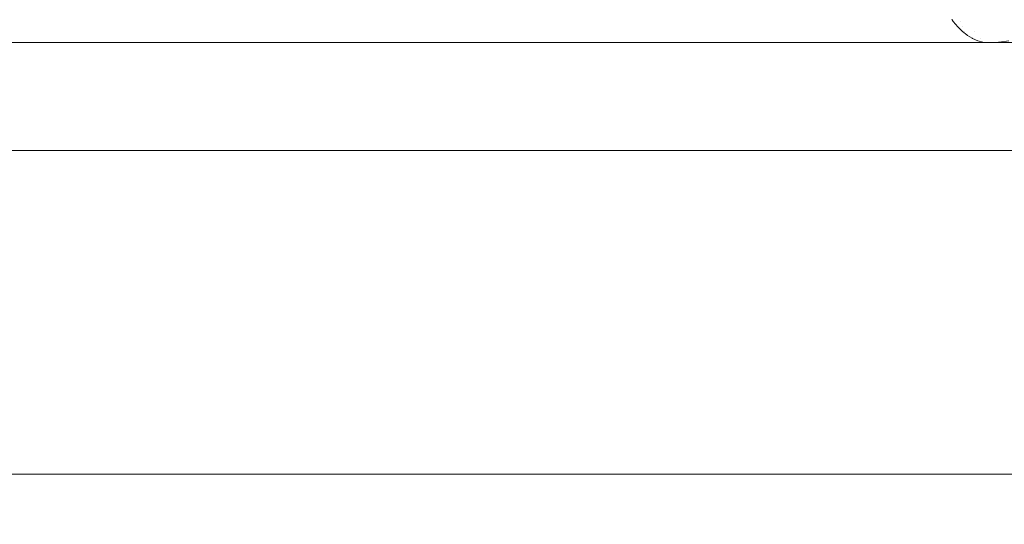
# Model space of a CAD drawing. Header units: inches. Extents: x -412 to -304, y -62 to 18.
# Tile 340 of 656: x -353.8881 to -353.7086, y -29.7096 to -29.6175. Entities that reach past the tile are written whole.
import ezdxf

# ---------------------------------------------------------------- set-up
doc = ezdxf.new("R2010")
doc.units = ezdxf.units.IN
doc.header["$LTSCALE"] = 32
doc.header["$MEASUREMENT"] = 0
for name, color, linetype, lineweight in [('Black', 7, 'Continuous', 18), ('Drawing', 7, 'Continuous', 18), ('GDSPowerModule-White', 7, 'Continuous', 13), ('None', 7, 'Continuous', 18), ('SolidLine', 7, 'Continuous', 15), ('Wood_1-H', 7, 'Continuous', 13)]:
    doc.layers.add(name, color=color, linetype=linetype, lineweight=lineweight)

# ---------------------------------------------------------------- blocks, each defined once
blk = doc.blocks.new('Group-20')
at = {"layer": 'Black'}
for points in [[(-34.54794, 16.53613, 28.9791), (34.54794, 16.53613, 28.9791), (34.54794, -16.53613, 28.9791), (-34.54794, -16.53613, 28.9791)], [(-34.54794, 16.53613, 27.70079), (34.54794, 16.53613, 27.70079), (34.54794, -16.53613, 27.70079), (-34.54794, -16.53613, 27.70079)]]:
    blk.add_3dface(points, dxfattribs=at)
at = {"layer": 'Wood_1-H'}
for points in [[(-35.96494, 17.95313, 28.99879), (35.96494, 17.95313, 28.99879), (35.96494, -17.95313, 28.99879), (-35.96494, -17.95313, 28.99879)], [(-35.96494, 17.95313, 28.9791), (35.96494, 17.95313, 28.9791), (35.96494, -17.95313, 28.9791), (-35.96494, -17.95313, 28.9791)]]:
    blk.add_3dface(points, dxfattribs=at)
blk = doc.blocks.new('MpHtAdjTrough-1095 (3D)')
at = {"layer": 'Black'}
for points in [[(-17.3622, 7.15669, -4.03907), (17.3622, 7.15669, -4.03907), (17.3622, 2.59974, -4.03907), (-17.3622, 2.59974, -4.03907)], [(17.3622, 7.15669, -3.97923), (-17.3622, 7.15669, -3.97923), (-17.3622, 2.61996, -3.97923), (17.3622, 2.61996, -3.97923)]]:
    blk.add_3dface(points, dxfattribs=at)
blk = doc.blocks.new('MP-Hardwire (3D)')
at = {"layer": 'Black'}
for points, invisible_edges in [([(-4.13831, 0.4331, -1.496), (-4.13831, -0.43305, -1.496), (-6.57222, -0.47242, -1.496), (-6.57222, 0.82644, -1.496)], 10), ([(5.42778, 0.76766), (-6.89244, -0.27599), (-6.88472, -0.27565)], 9), ([(-6.79748, 0.34873), (-6.89244, -0.27599), (5.42778, 0.76766)], 11), ([(-6.88472, -0.27565), (5.66357, 0.31982), (5.66, 0.32668), (5.42778, 0.76766)], 13), ([(-6.88472, -0.27565), (5.66772, 0.3133), (5.66357, 0.31982)], 9), ([(5.67243, 0.30717), (5.66772, 0.3133), (-6.88472, -0.27565)], 10), ([(-6.88472, -0.27565), (-6.87699, -0.27599), (5.67765, 0.30148), (5.67243, 0.30717)], 10), ([(-6.87699, -0.27599), (-6.86933, -0.277), (5.67765, 0.30148)], 10), ([(5.67765, 0.30148), (-6.86933, -0.277), (-6.86179, -0.27867)], 9), ([(5.67765, 0.30148), (-6.86179, -0.27867), (-6.85442, -0.28099)], 9), ([(-6.85442, -0.28099), (-6.84728, -0.28395), (5.67765, 0.30148)], 10), ([(-6.84728, -0.28395), (-6.84042, -0.28752), (5.67765, 0.30148)], 10), ([(5.67765, 0.30148), (-6.84042, -0.28752), (-6.83391, -0.29167)], 9), ([(5.67765, 0.30148), (-6.83391, -0.29167), (-6.82778, -0.29638)], 9), ([(-6.82778, -0.29638), (-6.82208, -0.3016), (5.67765, 0.30148)], 10), ([(5.67765, 0.30148), (-6.82208, -0.3016), (-6.81686, -0.30729)], 9), ([(-6.81686, -0.30729), (-6.81215, -0.31342), (5.67765, 0.30148)], 10), ([(5.67765, 0.30148), (-6.81215, -0.31342), (-6.808, -0.31994)], 9), ([(-6.808, -0.31994), (-6.80443, -0.3268), (5.67765, 0.30148)], 10), ([(-6.80443, -0.3268), (-6.80147, -0.33394), (5.67765, 0.30148)], 10), ([(5.67765, 0.30148), (-6.80147, -0.33394), (-6.79915, -0.34131)], 9), ([(-6.79915, -0.34131), (-6.79748, -0.34885), (5.67765, 0.30148)], 10), ([(5.67765, 0.30148), (-6.79748, -0.34885), (-6.79647, -0.35651)], 9), ([(-6.79647, -0.35651), (-6.79613, -0.36423), (5.67765, 0.30148)], 10), ([(5.68334, 0.29625), (5.67765, 0.30148), (-6.79613, -0.36423), (5.74028, -0.27565)], 14), ([(5.73256, -0.27599), (5.74028, -0.27565), (-6.79613, -0.36423)], 10), ([(-6.79613, -0.36423), (5.7249, -0.277), (5.73256, -0.27599)], 9), ([(5.71736, -0.27867), (5.7249, -0.277), (-6.79613, -0.36423)], 10), ([(5.70999, -0.28099), (5.71736, -0.27867), (-6.79613, -0.36423)], 10), ([(-6.79613, -0.36423), (5.70285, -0.28395), (5.70999, -0.28099)], 9), ([(-6.79613, -0.36423), (5.69599, -0.28752), (5.70285, -0.28395)], 9), ([(5.68948, -0.29167), (5.69599, -0.28752), (-6.79613, -0.36423)], 10), ([(5.68334, -0.29638), (5.68948, -0.29167), (-6.79613, -0.36423)], 10), ([(-6.79613, -0.36423), (5.67765, -0.3016), (5.68334, -0.29638)], 9), ([(5.67243, -0.30729), (5.67765, -0.3016), (-6.79613, -0.36423)], 10), ([(-6.79613, -0.36423), (5.66772, -0.31342), (5.67243, -0.30729)], 9), ([(5.66357, -0.31994), (5.66772, -0.31342), (-6.79613, -0.36423)], 10), ([(-6.79613, -0.36423), (5.66, -0.3268), (5.66357, -0.31994)], 9), ([(-6.79613, -0.36423), (5.65704, -0.33394), (5.66, -0.3268)], 9), ([(5.65472, -0.34131), (5.65704, -0.33394), (-6.79613, -0.36423)], 10), ([(-6.79613, -0.36423), (5.65305, -0.34885), (5.65472, -0.34131)], 9), ([(5.65204, -0.35651), (5.65305, -0.34885), (-6.79613, -0.36423)], 10), ([(5.6517, -0.36423), (5.65204, -0.35651), (-6.79613, -0.36423)], 10), ([(-6.79613, -0.36423), (5.65204, -0.58849), (5.6517, -0.58077)], 9), ([(-6.79613, -0.36423), (5.65305, -0.59615), (5.65204, -0.58849)], 9), ([(5.6517, -0.58077), (5.6517, -0.36423), (-6.79613, -0.36423)], 10), ([(-6.79613, -0.36423), (5.42778, -0.76778), (5.65704, -0.61107), (5.65472, -0.6037)], 11), ([(5.65472, -0.6037), (5.65305, -0.59615), (-6.79613, -0.36423)], 10), ([(5.42778, -0.76778), (-6.79613, -0.36423), (-6.57222, -0.76778)], 11)]:
    blk.add_3dface(points, dxfattribs=dict(at, invisible_edges=invisible_edges))
for points in [[(-4.13831, 0.4331, -1.496), (-4.13831, 0.4331, -1.06471), (-4.13831, -0.43305, -1.06471), (-4.13831, -0.43305, -1.496)], [(-4.13831, -0.43305, -1.06471), (-4.13831, 0.4331, -1.06471), (-3.78398, 0.4331, -1.06471), (-3.78398, -0.43305, -1.06471)]]:
    blk.add_3dface(points, dxfattribs=at)
at = {"layer": 'GDSPowerModule-White'}
for points in [[(-4.13831, -0.43305, -1.57474), (-4.19736, -0.49044, -1.496), (-4.19736, 0.49049, -1.496), (-4.13831, 0.4331, -1.57474)], [(-4.13831, 0.4331, -1.496), (-4.13831, -0.43305, -1.496), (-4.13831, -0.43305, -1.57474), (-4.13831, 0.4331, -1.57474)]]:
    blk.add_3dface(points, dxfattribs=at)
for points, invisible_edges in [([(-4.19736, 0.49049, -1.496), (-4.19736, -0.49044, -1.496), (-4.13831, -0.43305, -1.496), (-4.13831, 0.4331, -1.496)], 10), ([(-4.11862, -0.41455, -1.49276), (-4.11862, 0.33842, -1.29101), (-4.11862, 0.39164, -1.48963), (-4.11862, -0.0112, -1.49212)], 8), ([(-4.11862, 0.33842, -1.29101), (-4.11862, -0.41455, -1.49276), (-3.80366, -0.41455, -1.49276), (-3.80366, 0.33842, -1.29101)], 10), ([(-4.11862, -0.0112, -1.49212), (-4.11862, -0.36132, -1.69139), (-4.11862, -0.41455, -1.49276)], 8), ([(-4.11862, -0.36132, -1.69139), (-4.11862, -0.0112, -1.49212), (-4.11857, -0.01559, -1.49645)], 8), ([(-4.11857, -0.01559, -1.49645), (-4.11854, -0.36036, -1.69308), (-4.11862, -0.36132, -1.69139)], 9), ([(-4.11857, -0.01559, -1.49645), (-4.11853, -0.01659, -1.49743), (-4.11854, -0.36036, -1.69308)], 10), ([(-4.11853, -0.36033, -1.69314), (-4.11854, -0.36036, -1.69308), (-4.11853, -0.01659, -1.49743)], 10), ([(-4.11853, -0.36033, -1.69314), (-4.11853, -0.01659, -1.49743), (-4.11833, -0.02143, -1.5022)], 9), ([(-4.11833, -0.02143, -1.5022), (-4.1183, -0.3594, -1.69477), (-4.11853, -0.36033, -1.69314)], 9), ([(-4.11833, -0.02143, -1.5022), (-4.11829, -0.02193, -1.5027), (-4.1183, -0.3594, -1.69477)], 10), ([(-4.1183, -0.3594, -1.69477), (-4.11829, -0.02193, -1.5027), (-4.1179, -0.02717, -1.50787)], 9), ([(-4.1179, -0.02717, -1.50787), (-4.1179, -0.02721, -1.50791), (-4.1179, -0.35846, -1.69643), (-4.1183, -0.3594, -1.69477)], 10), ([(-4.1179, -0.02721, -1.50791), (-4.11733, -0.03237, -1.51299), (-4.11734, -0.35753, -1.69805), (-4.11784, -0.35836, -1.69659)], 10), ([(-4.11784, -0.35836, -1.69659), (-4.1179, -0.35846, -1.69643), (-4.1179, -0.02721, -1.50791)], 10), ([(-4.11732, -0.35751, -1.6981), (-4.11734, -0.35753, -1.69805), (-4.11733, -0.03237, -1.51299)], 10), ([(-4.11733, -0.03237, -1.51299), (-4.11724, -0.35741, -1.69827), (-4.11732, -0.35751, -1.6981)], 9), ([(-4.11724, -0.35741, -1.69827), (-4.11733, -0.03237, -1.51299), (-4.11729, -0.03277, -1.51339)], 9), ([(-4.11729, -0.03277, -1.51339), (-4.11663, -0.35663, -1.69963), (-4.11724, -0.35741, -1.69827)], 9), ([(-4.11729, -0.03277, -1.51339), (-4.11662, -0.03739, -1.51794), (-4.11663, -0.35663, -1.69963)], 10), ([(-4.11648, -0.35648, -1.69991), (-4.11663, -0.35663, -1.69963), (-4.11662, -0.03739, -1.51794)], 10), ([(-4.11648, -0.35648, -1.69991), (-4.11662, -0.03739, -1.51794), (-4.11651, -0.03818, -1.51872)], 9), ([(-4.11651, -0.03818, -1.51872), (-4.11577, -0.35576, -1.70116), (-4.11648, -0.35648, -1.69991)], 9), ([(-4.11651, -0.03818, -1.51872), (-4.11576, -0.04222, -1.5227), (-4.11577, -0.35576, -1.70116)], 10), ([(-4.11577, -0.35576, -1.70116), (-4.11576, -0.04222, -1.5227), (-4.11555, -0.04335, -1.52382)], 9), ([(-4.11555, -0.04335, -1.52382), (-4.11477, -0.35493, -1.70262), (-4.11577, -0.35576, -1.70116)], 9), ([(-4.11555, -0.04335, -1.52382), (-4.11476, -0.04685, -1.52726), (-4.11477, -0.35493, -1.70262)], 10), ([(-4.11447, -0.35472, -1.70299), (-4.11477, -0.35493, -1.70262), (-4.11476, -0.04685, -1.52726)], 10), ([(-4.11437, -0.35466, -1.70311), (-4.11476, -0.04685, -1.52726), (-4.11444, -0.04825, -1.52864)], 9), ([(-4.11437, -0.35466, -1.70311), (-4.11447, -0.35472, -1.70299), (-4.11476, -0.04685, -1.52726)], 10), ([(-4.11569, -0.35667, -1.70178), (-4.11577, -0.35576, -1.70116), (-4.11477, -0.35493, -1.70262)], 9), ([(-4.11477, -0.35493, -1.70262), (-4.1147, -0.35632, -1.70342), (-4.11569, -0.35667, -1.70178)], 11), ([(-4.11477, -0.35493, -1.70262), (-4.11447, -0.35472, -1.70299), (-4.1147, -0.35632, -1.70342)], 10), ([(-4.11357, -0.356, -1.70498), (-4.1147, -0.35632, -1.70342), (-4.11437, -0.35466, -1.70311)], 11), ([(-4.1147, -0.35632, -1.70342), (-4.11447, -0.35472, -1.70299), (-4.11437, -0.35466, -1.70311)], 9), ([(-4.11655, -0.35705, -1.70006), (-4.11724, -0.35746, -1.69829), (-4.11724, -0.35741, -1.69827), (-4.11663, -0.35663, -1.69963)], 11), ([(-4.11724, -0.35746, -1.69829), (-4.11655, -0.35705, -1.70006), (-4.11663, -0.35887, -1.70055)], 11), ([(-4.11663, -0.35663, -1.69963), (-4.11648, -0.35648, -1.69991), (-4.11655, -0.35705, -1.70006)], 10), ([(-4.11569, -0.35667, -1.70178), (-4.11577, -0.35841, -1.70225), (-4.11663, -0.35887, -1.70055), (-4.11655, -0.35705, -1.70006)], 15), ([(-4.11569, -0.35667, -1.70178), (-4.11655, -0.35705, -1.70006), (-4.11648, -0.35648, -1.69991)], 11), ([(-4.11648, -0.35648, -1.69991), (-4.11577, -0.35576, -1.70116), (-4.11569, -0.35667, -1.70178)], 10), ([(-4.1147, -0.35632, -1.70342), (-4.11477, -0.35798, -1.70387), (-4.11577, -0.35841, -1.70225), (-4.11569, -0.35667, -1.70178)], 15), ([(-4.11357, -0.356, -1.70498), (-4.11364, -0.35757, -1.7054), (-4.11477, -0.35798, -1.70387), (-4.1147, -0.35632, -1.70342)], 15), ([(-4.1179, -0.35982, -1.69699), (-4.1183, -0.36032, -1.69514), (-4.1183, -0.3594, -1.69477), (-4.1179, -0.35846, -1.69643)], 11), ([(-4.11734, -0.35934, -1.6988), (-4.1179, -0.35982, -1.69699), (-4.11784, -0.35836, -1.69659), (-4.11734, -0.35753, -1.69805)], 11), ([(-4.1179, -0.35846, -1.69643), (-4.11784, -0.35836, -1.69659), (-4.1179, -0.35982, -1.69699)], 10), ([(-4.11663, -0.35887, -1.70055), (-4.11734, -0.35934, -1.6988), (-4.11724, -0.35746, -1.69829)], 11), ([(-4.11734, -0.35753, -1.69805), (-4.11732, -0.35751, -1.6981), (-4.11724, -0.35746, -1.69829), (-4.11734, -0.35934, -1.6988)], 14), ([(-4.11663, -0.35887, -1.70055), (-4.11655, -0.36069, -1.70104), (-4.11726, -0.36122, -1.6993), (-4.11734, -0.35934, -1.6988)], 15), ([(-4.11724, -0.35741, -1.69827), (-4.11724, -0.35746, -1.69829), (-4.11732, -0.35751, -1.6981)], 3), ([(-4.11577, -0.35841, -1.70225), (-4.11569, -0.36016, -1.70272), (-4.11655, -0.36069, -1.70104), (-4.11663, -0.35887, -1.70055)], 15), ([(-4.11477, -0.35798, -1.70387), (-4.1147, -0.35965, -1.70431), (-4.11569, -0.36016, -1.70272), (-4.11577, -0.35841, -1.70225)], 15), ([(-4.11364, -0.35757, -1.7054), (-4.11357, -0.35914, -1.70582), (-4.1147, -0.35965, -1.70431), (-4.11477, -0.35798, -1.70387)], 15), ([(-4.11854, -0.36082, -1.69327), (-4.11862, -0.36132, -1.69139), (-4.11854, -0.36036, -1.69308)], 9), ([(-4.1183, -0.3594, -1.69477), (-4.1183, -0.36032, -1.69514), (-4.11854, -0.36082, -1.69327), (-4.11853, -0.36033, -1.69314)], 7), ([(-4.1183, -0.36032, -1.69514), (-4.11821, -0.36228, -1.69567), (-4.11845, -0.3628, -1.6938), (-4.11854, -0.36082, -1.69327)], 15), ([(-4.11854, -0.36036, -1.69308), (-4.11853, -0.36033, -1.69314), (-4.11854, -0.36082, -1.69327)], 10), ([(-4.1179, -0.35982, -1.69699), (-4.11781, -0.36175, -1.6975), (-4.11821, -0.36228, -1.69567), (-4.1183, -0.36032, -1.69514)], 15), ([(-4.11734, -0.35934, -1.6988), (-4.11726, -0.36122, -1.6993), (-4.11781, -0.36175, -1.6975), (-4.1179, -0.35982, -1.69699)], 15), ([(-4.11655, -0.36069, -1.70104), (-4.1163, -0.3625, -1.70152), (-4.117, -0.36309, -1.6998), (-4.11726, -0.36122, -1.6993)], 15), ([(-4.11569, -0.36016, -1.70272), (-4.11546, -0.3619, -1.70318), (-4.1163, -0.3625, -1.70152), (-4.11655, -0.36069, -1.70104)], 15), ([(-4.1147, -0.35965, -1.70431), (-4.11447, -0.3613, -1.70476), (-4.11546, -0.3619, -1.70318), (-4.11569, -0.36016, -1.70272)], 15), ([(-4.11357, -0.35914, -1.70582), (-4.11336, -0.3607, -1.70624), (-4.11447, -0.3613, -1.70476), (-4.1147, -0.35965, -1.70431)], 15), ([(-4.11336, -0.3607, -1.70624), (-4.113, -0.36223, -1.70665), (-4.1141, -0.36292, -1.70519), (-4.11447, -0.3613, -1.70476)], 15), ([(-4.11854, -0.36321, -1.69189), (-4.11862, -0.36132, -1.69139), (-4.11854, -0.36082, -1.69327), (-4.11845, -0.3628, -1.6938)], 14), ([(-4.11862, -0.41455, -1.49276), (-4.11862, -0.36132, -1.69139), (-4.11854, -0.36321, -1.69189), (-4.11854, -0.41643, -1.49327)], 4), ([(-4.11821, -0.36228, -1.69567), (-4.11794, -0.36423, -1.69619), (-4.11818, -0.36477, -1.69433), (-4.11845, -0.3628, -1.6938)], 15), ([(-4.11781, -0.36175, -1.6975), (-4.11755, -0.36366, -1.69802), (-4.11794, -0.36423, -1.69619), (-4.11821, -0.36228, -1.69567)], 15), ([(-4.11726, -0.36122, -1.6993), (-4.117, -0.36309, -1.6998), (-4.11755, -0.36366, -1.69802), (-4.11781, -0.36175, -1.6975)], 15), ([(-4.1163, -0.3625, -1.70152), (-4.11589, -0.36428, -1.702), (-4.11658, -0.36493, -1.70029), (-4.117, -0.36309, -1.6998)], 15), ([(-4.11546, -0.3619, -1.70318), (-4.11507, -0.36361, -1.70364), (-4.11589, -0.36428, -1.702), (-4.1163, -0.3625, -1.70152)], 15), ([(-4.11447, -0.3613, -1.70476), (-4.1141, -0.36292, -1.70519), (-4.11507, -0.36361, -1.70364), (-4.11546, -0.3619, -1.70318)], 15), ([(-4.11845, -0.3628, -1.6938), (-4.11853, -0.36331, -1.69192), (-4.11854, -0.36321, -1.69189)], 9), ([(-4.11854, -0.41643, -1.49327), (-4.11854, -0.36321, -1.69189), (-4.11853, -0.36331, -1.69192)], 9), ([(-4.11853, -0.36331, -1.69192), (-4.1183, -0.4183, -1.49377), (-4.11854, -0.41643, -1.49327)], 9), ([(-4.11829, -0.36508, -1.69239), (-4.11853, -0.36331, -1.69192), (-4.11845, -0.3628, -1.6938), (-4.11818, -0.36477, -1.69433)], 14), ([(-4.11853, -0.36331, -1.69192), (-4.11829, -0.36508, -1.69239), (-4.1183, -0.4183, -1.49377)], 10), ([(-4.11794, -0.36423, -1.69619), (-4.1175, -0.36614, -1.6967), (-4.11774, -0.36671, -1.69485), (-4.11818, -0.36477, -1.69433)], 15), ([(-4.11755, -0.36366, -1.69802), (-4.11712, -0.36555, -1.69852), (-4.1175, -0.36614, -1.6967), (-4.11794, -0.36423, -1.69619)], 15), ([(-4.117, -0.36309, -1.6998), (-4.11658, -0.36493, -1.70029), (-4.11712, -0.36555, -1.69852), (-4.11755, -0.36366, -1.69802)], 15), ([(-4.11507, -0.36361, -1.70364), (-4.11452, -0.36528, -1.70409), (-4.11533, -0.36602, -1.70247), (-4.11589, -0.36428, -1.702)], 15), ([(-4.1141, -0.36292, -1.70519), (-4.11358, -0.36451, -1.70562), (-4.11452, -0.36528, -1.70409), (-4.11507, -0.36361, -1.70364)], 15)]:
    blk.add_3dface(points, dxfattribs=dict(at, invisible_edges=invisible_edges))
blk = doc.blocks.new('Group-23')
at = {"layer": 'None'}
blk.add_blockref('Group-20', (0, 0), dxfattribs=at)
at = {"layer": 'SolidLine', "color": 7}
blk.add_blockref('MpHtAdjTrough-1095 (3D)', (0, 0, 27.70079), dxfattribs=at)
at = {"layer": 'SolidLine', "color": 7, "rotation": 180}
blk.add_blockref('MP-Hardwire (3D)', (0, 4, 27.70079), dxfattribs=at)
blk = doc.blocks.new('MP Ht Adju Rect Table (3D)')
at = {"layer": 'None'}
blk.add_blockref('Group-23', (0, 0), dxfattribs=at)
at = {"layer": 'Drawing', "color": 0, "flags": 1}
for tag in ['Catalog', 'Option1', 'Option2', 'Option3', 'Option4', 'Option5', 'Option6', 'Option7', 'Option8', 'Option9', 'Option10', 'Option11', 'Option12', 'FinishGroup', 'Discount', 'Tag', 'Custom', 'Item2', 'Item3', 'Item6', 'Item9', 'Item10', 'Item12', 'Item13', 'Item16', 'Item19', 'Item20', 'Item21', 'Item22', 'Item23', 'Item24', 'Item25', 'Item8', 'Item18', 'Item1', 'Item4', 'Item5', 'Item7', 'Item11', 'Item14', 'Item15', 'Item17']:
    blk.add_attdef(tag, (-16.60664, -46.53056), '', height=0.00709, dxfattribs=at)

msp = doc.modelspace()

# ---------------------------------------------------------------- block references
at = {"layer": 'Drawing', "rotation": 270}
msp.add_blockref('MP Ht Adju Rect Table (3D)', (-358.07283, -25.50309), dxfattribs=at)

doc.saveas('drawing.dxf')
